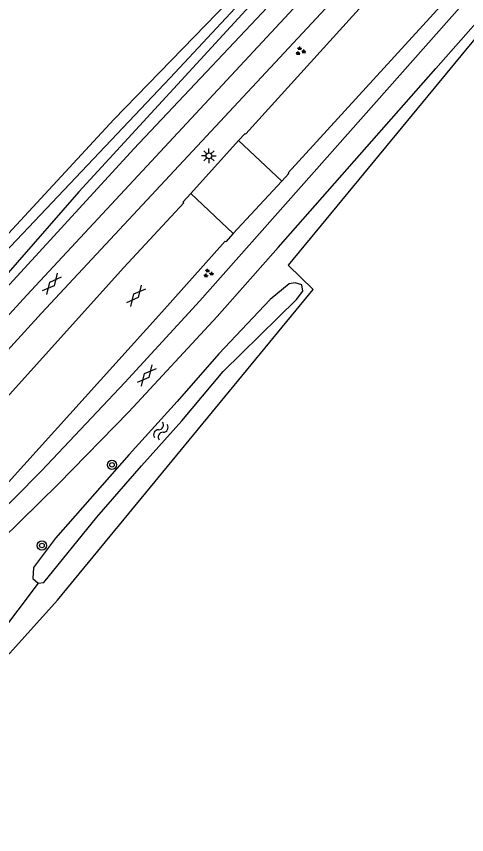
# Model space of a CAD drawing. Extents: x 135999 to 138000, y 396000 to 398501.
# Drawn here: x 136750 to 136788.9, y 398155.6 to 398226.4 of the extents above; entities that cross this region are included whole.
import ezdxf

# ---------------------------------------------------------------- set-up
doc = ezdxf.new("R2010")
doc.units = 0
for name, color, linetype in [('gg-afsc-draadraster', 7, 'Continuous'), ('gg-knt-bronhoudergrens', 7, 'Continuous'), ('gg-knt-verharding', 7, 'Continuous'), ('gg-kntw-bovenkant insteek waterloop', 7, 'Continuous'), ('gg-kntw-waterlijn', 7, 'Continuous'), ('gg-kwrk-duiker nz buis', 7, 'Continuous'), ('gt-grn-groengrens', 7, 'Continuous'), ('gt-symb-boom', 7, 'Continuous'), ('gt-symb-gesloten verharding', 7, 'Continuous'), ('gt-symb-groenvak', 7, 'Continuous'), ('gt-symb-lichtmast', 7, 'Continuous'), ('gt-symb-watersymbool', 7, 'Continuous')]:
    doc.layers.add(name, color=color, linetype=linetype)

# ---------------------------------------------------------------- blocks, each defined once
blk = doc.blocks.new('gt0-LMAST')
at = {"layer": 'gt-symb-lichtmast'}
for p, q in [((-0.182, 0.173), (-0.447, 0.438)), ((-0.005, 0.246), (-0.005, 0.621)), ((0.172, 0.173), (0.437, 0.438)), ((-0.255, -0.004), (-0.63, -0.004)), ((-0.182, -0.181), (-0.447, -0.446)), ((-0.005, -0.254), (-0.005, -0.629)), ((0.437, -0.446), (0.172, -0.181)), ((0.245, -0.004), (0.62, -0.004))]:
    blk.add_line(p, q, dxfattribs=at)
blk.add_circle((-0.005, -0.004), 0.25, dxfattribs=at)
blk = doc.blocks.new('gt0-GRVAK')
at = {"layer": 'gt-symb-groenvak'}
for p, q in [((-0.11, 0.189), (-0.228, 0.24)), ((-0.182, 0.153), (0.088, 0.153)), ((-0.091, 0.211), (-0.156, 0.322)), ((-0.047, 0.214), (-0.047, 0.393)), ((-0.004, 0.211), (0.061, 0.322)), ((0.015, 0.189), (0.133, 0.24)), ((0.262, -0.052), (0.197, 0.059)), ((0.305, -0.049), (0.305, 0.13)), ((0.349, -0.052), (0.414, 0.059)), ((-0.245, -0.228), (-0.363, -0.177)), ((-0.318, -0.264), (-0.047, -0.264)), ((-0.226, -0.206), (-0.291, -0.095)), ((-0.183, -0.203), (-0.183, -0.024)), ((-0.139, -0.206), (-0.074, -0.095)), ((-0.12, -0.228), (-0.002, -0.177)), ((0.243, -0.074), (0.125, -0.023)), ((0.17, -0.11), (0.441, -0.11)), ((0.368, -0.074), (0.486, -0.023))]:
    blk.add_line(p, q, dxfattribs=at)
blk = doc.blocks.new('gt0-BOOM')
at = {"layer": 'gt-symb-boom'}
for radius in [0.4, 0.2]:
    blk.add_circle((0, 0), radius, dxfattribs=at)
blk = doc.blocks.new('gt0-WA')
at = {"layer": 'gt-symb-watersymbool'}
for centre, start, end in [((-0.323, 0.022), 28.07249, 151.92751), ((0.427, 0.422), 208.07248, 331.92751), ((-0.323, -0.428), 28.07249, 151.92751), ((0.427, -0.028), 208.07248, 331.92751)]:
    blk.add_arc(centre, 0.425, start, end, dxfattribs=at)
blk = doc.blocks.new('gt0-GESVH1')
at = {"layer": 'gt-symb-gesloten verharding'}
for p, q in [((-0.992, -0.261), (0.008, 0.239)), ((0.008, -0.261), (-0.992, 0.239)), ((0.008, 0.239), (1.008, -0.261)), ((1.008, 0.239), (0.008, -0.261))]:
    blk.add_line(p, q, dxfattribs=at)

msp = doc.modelspace()

# ---------------------------------------------------------------- linework, layer by layer
at = {"layer": 'gg-afsc-draadraster'}
msp.add_lwpolyline([(136790.69, 398225.789), (136773.495, 398204.884), (136775.64, 398202.786)], dxfattribs=at)
at = {"layer": 'gg-knt-bronhoudergrens'}
msp.add_line((136753.573, 398175.906), (136750.219, 398172.207), dxfattribs=at)
at = {"layer": 'gg-knt-verharding'}
for p, q in [((136765.066, 398211.077), (136769.207, 398215.655)), ((136772.925, 398212.145), (136769.207, 398215.655)), ((136772.925, 398212.145), (136768.721, 398207.605)), ((136768.721, 398207.605), (136765.066, 398211.077)), ((136759.29, 398204.67), (136745.32, 398189.169))]:
    msp.add_line(p, q, dxfattribs=at)
for points in [[(136739.694, 398190), (136750.9, 398202.29), (136798.89, 398253.94), (136803.977, 398259.345)], [(136740.981, 398188.451), (136752.18, 398200.73), (136802.026, 398254.275)], [(136769.207, 398215.655), (136769.767, 398216.276), (136769.828, 398216.225), (136802.224, 398252.041)], [(136787.563, 398228.305), (136773.489, 398212.857), (136773.535, 398212.813), (136772.925, 398212.145)], [(136759.39, 398194.73), (136765.84, 398201.81), (136788.503, 398227.406)], [(136772.61, 398206.418), (136786.23, 398221.9), (136790.132, 398226.286)], [(136759.29, 398204.67), (136764.463, 398210.265), (136764.385, 398210.336), (136765.066, 398211.077)], [(136768.721, 398207.605), (136768.094, 398206.907), (136768.047, 398206.959), (136762.57, 398200.83)], [(136759.72, 398192.19), (136767.36, 398200.45), (136772.61, 398206.418)], [(136762.57, 398200.83), (136749.32, 398186.107), (136746.576, 398183.203)], [(136759.39, 398194.73), (136752.164, 398187.1), (136747.426, 398182.312)], [(136759.72, 398192.19), (136753.649, 398185.974), (136748.727, 398181.127)]]:
    msp.add_lwpolyline(points, dxfattribs=at)
at = {"layer": 'gg-kntw-bovenkant insteek waterloop'}
for p, q in [((136751.432, 398177.777), (136751.881, 398177.379)), ((136751.881, 398177.379), (136752.389, 398177.432))]:
    msp.add_line(p, q, dxfattribs=at)
for points in [[(136741.588, 398199.249), (136758.432, 398217.482), (136768.33, 398227.69), (136783.353, 398244.016), (136796.325, 398257.533)], [(136791.309, 398248.202), (136785.657, 398242.249), (136774.105, 398229.795), (136760.165, 398214.929), (136748.157, 398201.856), (136743.773, 398196.805), (136742.641, 398196.418), (136741.456, 398196.596), (136741.178, 398197.219), (136741.24, 398198.009), (136741.415, 398198.742), (136741.588, 398199.249)], [(136774.651, 398203.194), (136774.088, 398203.367), (136773.579, 398203.258), (136771.931, 398201.914), (136767.493, 398197.202), (136763.907, 398193.105), (136759.752, 398188.504), (136753.376, 398181.265), (136751.495, 398178.737), (136751.432, 398177.777)], [(136752.389, 398177.432), (136756.947, 398183.103), (136760.818, 398187.536), (136764.29, 398191.408), (136767.878, 398195.675), (136774.19, 398201.898), (136774.76, 398202.628), (136774.651, 398203.194)]]:
    msp.add_lwpolyline(points, dxfattribs=at)
at = {"layer": 'gg-kntw-waterlijn'}
msp.add_lwpolyline([(136742.216, 398198.535), (136746.932, 398203.822), (136763.284, 398221.094), (136783.346, 398242.631), (136796.512, 398256.488), (136797.045, 398255.982), (136788.795, 398247.299), (136770.147, 398227.273), (136755.413, 398211.215), (136743.536, 398197.649), (136742.746, 398197.153), (136742.08, 398197.525), (136742.216, 398198.535)], dxfattribs=at)
at = {"layer": 'gg-kwrk-duiker nz buis'}
msp.add_line((136751.881, 398177.379), (136747.89, 398172.099), dxfattribs=at)
at = {"layer": 'gt-grn-groengrens'}
for p, q in [((136753.573, 398175.906), (136775.64, 398202.786)), ((136734.865, 398155.276), (136750.219, 398172.207))]:
    msp.add_line(p, q, dxfattribs=at)

# ---------------------------------------------------------------- block references
at = {"layer": 'gt-symb-boom'}
for p in [(136758.267, 398187.617), (136752.214, 398180.637)]:
    msp.add_blockref('gt0-BOOM', p, dxfattribs=at)
at = {"layer": 'gt-symb-gesloten verharding'}
for p, rotation in [((136753.07, 398203.261), 49.82757657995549), ((136760.33, 398202.234), 49.82757658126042), ((136761.254, 398195.342), 49.82757658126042)]:
    msp.add_blockref('gt0-GESVH1', p, dxfattribs=dict(at, rotation=rotation))
at = {"layer": 'gt-symb-groenvak'}
for p in [(136774.529, 398223.392), (136766.575, 398204.173)]:
    msp.add_blockref('gt0-GRVAK', p, dxfattribs=at)
at = {"layer": 'gt-symb-lichtmast'}
msp.add_blockref('gt0-LMAST', (136766.642, 398214.339), dxfattribs=at)
at = {"layer": 'gt-symb-watersymbool', "rotation": 61.76909817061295}
msp.add_blockref('gt0-WA', (136762.46, 398190.5), dxfattribs=at)

doc.saveas('drawing.dxf')
